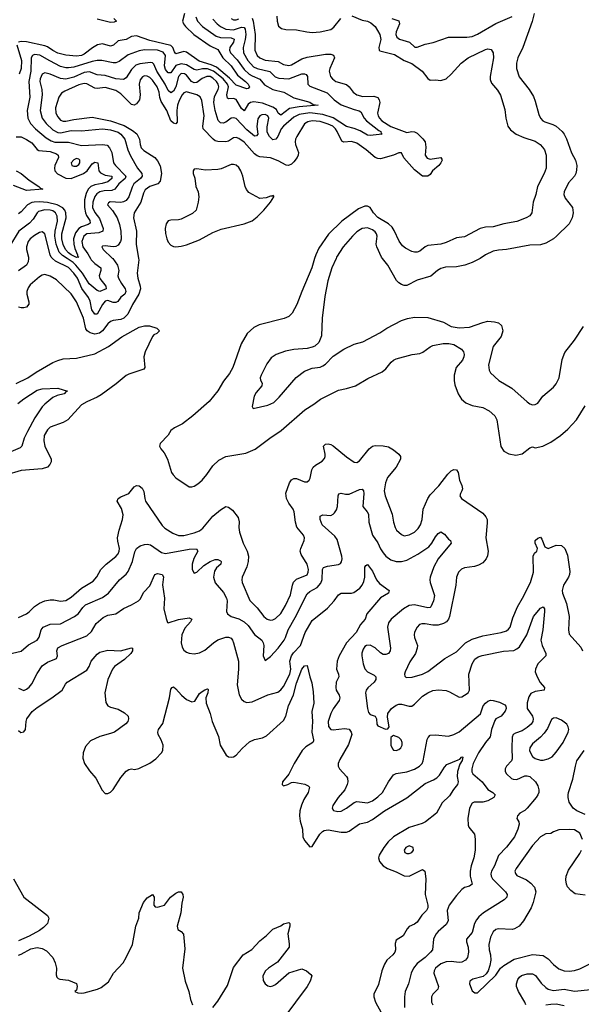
# Model space of a CAD drawing. Header units: inches. Extents: x 1649636 to 1815363, y 506543 to 641975.
# Tile 496 of 656: x 1764678 to 1768962, y 534314 to 541822. Entities that reach past the tile are written whole.
import ezdxf

# ---------------------------------------------------------------- set-up
doc = ezdxf.new("R2010")
doc.units = ezdxf.units.IN
doc.header["$MEASUREMENT"] = 0
doc.layers.add('B7563', color=7, linetype='Continuous')
doc.layers.add('B7564', color=7, linetype='Continuous')

msp = doc.modelspace()

# ---------------------------------------------------------------- linework, layer by layer
at = {"layer": 'B7563', "color": 5}
for points, elevation in [([(1765583.8, 540000), (1765585.4, 539990), (1765573, 539890), (1765579.4, 539850), (1765597.8, 539790), (1765599, 539770), (1765586.8, 539730), (1765539.5, 539650), (1765503.1, 539576.9), (1765473.4, 539546.6), (1765450, 539535.4), (1765390, 539527.8), (1765370, 539520.3), (1765350, 539501.5), (1765310.1, 539449.9), (1765287.8, 539432.2), (1765250, 539423.6), (1765215, 539435), (1765193.2, 539450), (1765183.3, 539463.3), (1765165.6, 539545.6), (1765111.6, 539670), (1765071.3, 539731.3), (1764958.4, 539838.4), (1764910, 539866.2), (1764870, 539878.9), (1764850, 539875), (1764830, 539861.4), (1764758.8, 539801.2), (1764741.7, 539778.3), (1764732.9, 539750), (1764732.7, 539730), (1764747.5, 539670), (1764747.8, 539652.2), (1764730.2, 539629.8), (1764710, 539623.5), (1764690, 539623.5), (1764669.8, 539629.8)], 580), ([(1764745.5, 540000), (1764743.6, 539976.4), (1764728.9, 539950), (1764670, 539906.3)], 560), ([(1765387.3, 540000), (1765424.4, 539950), (1765433.5, 539910), (1765426.9, 539870), (1765432.8, 539850), (1765453.6, 539810), (1765483.5, 539770), (1765488.3, 539750), (1765479.2, 539730), (1765450, 539705), (1765425.9, 539674.1), (1765410, 539665), (1765390, 539666.6), (1765350, 539680.9), (1765330, 539675.9), (1765310, 539649.9), (1765270, 539576.1), (1765250, 539575.3), (1765228.8, 539610), (1765214.8, 539674.8), (1765203.8, 539703.8), (1765152.5, 539772.5), (1765117.9, 539850), (1765090.3, 539890), (1765050, 539931.6), (1764950, 539979.9), (1764928.9, 540000)], 560), ([(1765218.2, 540000), (1765223.7, 539990), (1765250, 539962.3), (1765295.8, 539930), (1765296.8, 539910), (1765283.3, 539870), (1765289.3, 539849.3), (1765335.7, 539790), (1765337.3, 539770), (1765290, 539749), (1765270, 539756.4), (1765208.1, 539808.1), (1765157.9, 539890), (1765106.8, 539950), (1765084.5, 539970), (1765039.9, 540000)], 540), ([(1766927.7, 540000), (1766905.5, 539930), (1766829.1, 539750), (1766792.4, 539650), (1766756.3, 539583.7), (1766730, 539558.3), (1766696.4, 539543.6), (1766503.8, 539496.2), (1766464.8, 539475.2), (1766411.8, 539430), (1766366.5, 539350), (1766304.9, 539170), (1766277, 539123), (1766233.5, 539066.5), (1766189.3, 538990.7), (1766123.7, 538910), (1765998.4, 538801.6), (1765918.7, 538741.3), (1765858, 538710), (1765830.7, 538690), (1765810, 538653.2), (1765749.3, 538590.7), (1765743.8, 538570), (1765753.4, 538550), (1765778.8, 538518.8), (1765804.3, 538470), (1765835.9, 538370), (1765847.3, 538350), (1765870, 538327.5), (1765970, 538259.1), (1765990, 538258.6), (1766010, 538264.5), (1766037.9, 538282.1), (1766070, 538311.8), (1766105.9, 538354.1), (1766150, 538420.7), (1766197.4, 538462.6), (1766250, 538490.1), (1766403.2, 538516.8), (1766474, 538546), (1766585.1, 538630), (1766671.4, 538688.6), (1766852.1, 538847.9), (1766922, 538890), (1766971.8, 538928.2), (1767110, 538997), (1767171.3, 539008.7), (1767239, 539030), (1767333.5, 539086.5), (1767442.8, 539137.2), (1767470, 539159.6), (1767512.4, 539210), (1767530, 539225.5), (1767550, 539234.9), (1767670.6, 539269.4), (1767730, 539276.8), (1767753.8, 539286.2), (1767810, 539328.5), (1767830, 539338), (1767907.6, 539352.4), (1767952.1, 539352.1), (1767990, 539345), (1768048.9, 539310), (1768064, 539290), (1768069.1, 539270), (1768066.9, 539250), (1768054.4, 539225.6), (1768007.1, 539170), (1767992.3, 539110), (1767991.5, 539070), (1767998, 539038), (1768022.4, 538970), (1768047.7, 538927.7), (1768079.9, 538899.9), (1768130, 538879.3), (1768210, 538863.8), (1768259, 538839), (1768301.7, 538801.7), (1768318, 538770), (1768347.3, 538567.3), (1768371.6, 538531.6), (1768410, 538510.4), (1768461.5, 538501.5), (1768510, 538510.2), (1768570, 538556.5), (1768590, 538565.7), (1768610, 538556.5), (1768669.3, 538570), (1768730, 538599.6), (1768803, 538650), (1768860, 538700), (1768924.2, 538770), (1768990, 538877.3)], 620), ([(1767090.9, 540000), (1767059.2, 539930), (1767028.2, 539830), (1767005.5, 539710), (1766985.8, 539545.8), (1766979.5, 539410), (1766960.6, 539359.4), (1766930, 539331.6), (1766910, 539324.7), (1766870, 539315.8), (1766770, 539308.2), (1766704.5, 539295.5), (1766634, 539270), (1766596.7, 539243.3), (1766562.8, 539197.2), (1766519.7, 539110), (1766513.4, 539090), (1766514.2, 539074.2), (1766527.3, 539050), (1766525.5, 539030), (1766481.4, 538978.6), (1766466, 538950), (1766451.1, 538871.1), (1766458, 538858), (1766570, 538881.5), (1766616.3, 538903.7), (1766657.6, 538942.4), (1766786.7, 539093.3), (1766850, 539140.9), (1766910, 539164.6), (1766970, 539173.4), (1766990, 539182.3), (1767010, 539194.4), (1767070, 539256.4), (1767149.8, 539310.2), (1767230, 539348.5), (1767295.5, 539364.5), (1767424.7, 539435.3), (1767477.2, 539470), (1767591.1, 539528.9), (1767635.8, 539544.2), (1767690, 539553.7), (1767790, 539551.6), (1767910, 539516.1), (1767970, 539482), (1768030, 539471.2), (1768110, 539476.2), (1768210, 539514), (1768250, 539522.6), (1768299, 539519), (1768330.8, 539510), (1768353.4, 539490), (1768362.4, 539450), (1768350, 539406.6), (1768289.2, 539330), (1768253.8, 539190), (1768259, 539150), (1768270.3, 539130), (1768331.5, 539071.5), (1768431.8, 539011.8), (1768550, 538908.2), (1768570, 538893), (1768590, 538885.5), (1768610, 538887.7), (1768630, 538897.3), (1768669.5, 538950), (1768750, 539020.3), (1768770, 539044.9), (1768791.9, 539090), (1768816.4, 539230), (1768836.6, 539283.4), (1768910, 539378.4), (1768978.8, 539481.2)], 640), ([(1768189.2, 540000), (1768130.4, 539970), (1768074, 539950), (1768010, 539936.8), (1767926.2, 539933.8), (1767890, 539924.2), (1767863.7, 539910), (1767812.8, 539867.2), (1767710, 539834.8), (1767630, 539796), (1767610, 539795.6), (1767590, 539802.4), (1767570, 539814.5), (1767552.3, 539832.3), (1767485, 539950), (1767446.3, 540000)], 640), ([(1764651.7, 539048.3), (1764739.7, 539090), (1764804.7, 539135.3), (1764930, 539206.7), (1764970, 539224), (1765010, 539234.8), (1765110, 539240.1), (1765250, 539274), (1765354.5, 539330), (1765456.9, 539403.1), (1765590, 539477.5), (1765630, 539487.8), (1765667.1, 539487.1), (1765724.7, 539470), (1765744.7, 539450), (1765724.7, 539430), (1765701.7, 539418.3), (1765690, 539406), (1765634, 539290), (1765623.7, 539250), (1765632.4, 539170), (1765623.8, 539156.2), (1765510, 539119.4), (1765490, 539108.9), (1765415, 539045), (1765299.8, 538960.2), (1765270, 538942.3), (1765190, 538909.1), (1765150, 538885.2), (1765044, 538770), (1765010, 538749.8), (1764910, 538713.5), (1764890, 538695.6), (1764865.2, 538650), (1764861.4, 538610), (1764869.5, 538570), (1764917.6, 538470), (1764918.3, 538450), (1764908.7, 538430), (1764889.3, 538410.7), (1764850, 538397), (1764690, 538385), (1764570, 538347.4)], 580), ([(1764664.2, 538895.8), (1764710, 538931.1), (1764810, 538995.6), (1764850, 539007.2), (1764970, 539012.4), (1765042, 538990), (1765032.5, 538987.5), (1765017.3, 538970), (1764964.3, 538955.7), (1764930, 538939.7), (1764868.4, 538890), (1764850, 538869.6), (1764794.6, 538785.4), (1764738.4, 538681.6), (1764712.9, 538630), (1764694.4, 538570), (1764682.6, 538557.4), (1764610, 538526.2)], 560), ([(1764670, 537262.9), (1764730, 537291.4), (1764750, 537305.5), (1764791.6, 537348.4), (1764830, 537373), (1764870, 537389.3), (1764910, 537397.5), (1764937.7, 537397.7), (1764990, 537386.9), (1765030, 537392.9), (1765070, 537417.5), (1765150, 537487.1), (1765239, 537541), (1765267.2, 537572.8), (1765297.3, 537630), (1765338.2, 537670), (1765411.5, 537728.5), (1765428.9, 537750), (1765437.3, 537770), (1765438.1, 537790), (1765425.3, 537845.3), (1765424.5, 537870), (1765437.3, 537930), (1765462.6, 538010), (1765466, 538046), (1765455.3, 538095.3), (1765422.6, 538150), (1765428, 538170), (1765450, 538183.7), (1765510, 538207.8), (1765550, 538258.9), (1765570, 538270.2), (1765590, 538267.8), (1765611.1, 538250), (1765623.7, 538223.7), (1765631.4, 538170), (1765638.5, 538150), (1765764.8, 537964.8), (1765785.6, 537945.6), (1765846.5, 537906.5), (1765890, 537887.7), (1765930, 537888.1), (1766010, 537907.7), (1766050, 537924.1), (1766075.3, 537944.7), (1766150, 538035.2), (1766210, 538084.5), (1766250, 538109.1), (1766270, 538105.8), (1766301.1, 538081.1), (1766345.3, 538025.3), (1766353.2, 537993.2), (1766349.1, 537949.1), (1766353.4, 537913.4), (1766382.8, 537830), (1766414, 537770), (1766423.9, 537730), (1766420.1, 537690), (1766409.5, 537650.5), (1766374.2, 537570), (1766371.3, 537550), (1766375.5, 537530), (1766432.9, 537392.9), (1766490, 537336.1), (1766539, 537270), (1766566, 537250), (1766590, 537242.4), (1766610, 537245), (1766630, 537254.4), (1766670, 537294.9), (1766704.9, 537355.1), (1766743.2, 537436.8), (1766758.5, 537510), (1766767.7, 537532.3), (1766790, 537555.9), (1766870, 537589.3), (1766879.1, 537610), (1766879.9, 537630), (1766870.6, 537670), (1766824.1, 537744.1), (1766818, 537770), (1766822, 537790), (1766846.8, 537850), (1766849.8, 537870), (1766842.7, 537890), (1766792.4, 537952.4), (1766781.4, 537990), (1766772.7, 538070), (1766764.5, 538090), (1766730, 538135.1), (1766712.1, 538170), (1766708.3, 538211.7), (1766736.2, 538290), (1766750, 538312.4), (1766770, 538323.6), (1766790, 538324), (1766850, 538297.4), (1766870, 538297.6), (1766885.1, 538310), (1766893.6, 538326.4), (1766907.1, 538390), (1766916.5, 538410), (1766934.5, 538425.5), (1766984.8, 538455.2), (1767003.6, 538476.4), (1767009, 538490), (1767008.4, 538510), (1766995.1, 538570), (1767010, 538584), (1767030, 538587.2), (1767050, 538583.2), (1767070, 538571.1), (1767170, 538489.2), (1767230, 538448.4), (1767250, 538446.4), (1767270, 538458.7), (1767342.4, 538550), (1767370, 538569.2), (1767390, 538574.3), (1767450, 538573.1), (1767490, 538563.7), (1767530, 538542.4), (1767570.2, 538510), (1767583.2, 538490), (1767583.7, 538470), (1767550, 538409.8), (1767482.3, 538330), (1767467, 538290), (1767458.2, 538230), (1767464.7, 538190), (1767519, 538050), (1767528.2, 537990), (1767540.7, 537950), (1767552.8, 537930), (1767590, 537895.3), (1767610, 537887.1), (1767650, 537892.9), (1767690, 537913), (1767718.5, 537941.5), (1767735, 537970), (1767748.5, 538010), (1767754.5, 538090), (1767790.7, 538170), (1767810, 538198.6), (1767873.9, 538266.1), (1767943.1, 538356.9), (1767970, 538382.8), (1767990, 538392.9), (1768010, 538390.3), (1768023.1, 538370), (1768031.5, 538310), (1768051.5, 538270), (1768055.1, 538244.9), (1768051.6, 538228.4), (1768039.1, 538210), (1768036.3, 538190), (1768047.3, 538170), (1768210, 538058.3), (1768234.6, 538030), (1768242.8, 538010), (1768244.5, 537984.5), (1768234, 537870), (1768251.1, 537768.9), (1768246.4, 537733.6), (1768236.9, 537710), (1768210, 537680.4), (1768178.7, 537661.3), (1768148, 537652), (1768070, 537643.1), (1768047.5, 537632.5), (1768024.7, 537610), (1768008.8, 537571.2), (1768005, 537510), (1767955.7, 537270), (1767948.7, 537250), (1767933.8, 537230), (1767910, 537216.5), (1767870, 537205.7), (1767830, 537205), (1767770, 537216), (1767744.5, 537215.5), (1767728.2, 537210), (1767709.3, 537190.7), (1767689.3, 537150.7), (1767687.2, 537130), (1767689.3, 537110), (1767711.1, 537050), (1767711, 537029), (1767697.3, 536990), (1767655, 536925), (1767617.8, 536850), (1767614, 536830), (1767616.5, 536816.5), (1767626.5, 536806.5), (1767670.8, 536809.2), (1767750, 536831.7), (1767790, 536851.6), (1767921.6, 536950), (1768010, 537002.4), (1768078.9, 537070), (1768130, 537098.3), (1768210, 537124.4), (1768351.5, 537148.5), (1768390, 537161.5), (1768406.6, 537173.4), (1768418.2, 537190), (1768438.4, 537261.6), (1768474.8, 537345.2), (1768514.2, 537410), (1768573.7, 537530), (1768596.2, 537610), (1768595.1, 537730), (1768605.2, 537754.8), (1768622.7, 537770), (1768627, 537790), (1768609.6, 537830), (1768609.5, 537850), (1768630, 537867.3), (1768650, 537874.8), (1768660.5, 537860.5), (1768683.4, 537803.4), (1768710, 537790.7), (1768770, 537815.5), (1768810, 537813.4), (1768837.3, 537790), (1768857.5, 537737.5), (1768873.6, 537613.6), (1768871.5, 537591.5), (1768863.6, 537570), (1768826.5, 537510), (1768815.8, 537470), (1768817.1, 537450), (1768849.5, 537370), (1768868.7, 537270), (1768862.9, 537170), (1768870, 537137.3), (1768957.3, 537037.3), (1768970.2, 537010)], 580), ([(1764590, 536983.8), (1764690, 537007.2), (1764745.6, 537054.4), (1764810, 537090.2), (1764827, 537113), (1764841.6, 537170), (1764858, 537190), (1764910, 537211.9), (1764990, 537215), (1765097.2, 537270), (1765125.6, 537294.4), (1765159.3, 537340.7), (1765180, 537360), (1765310, 537414.8), (1765355, 537450), (1765439.7, 537550), (1765490, 537594.9), (1765505.6, 537614.4), (1765538.4, 537690), (1765557.1, 537762.9), (1765569.8, 537790), (1765596.5, 537810), (1765630, 537821), (1765650, 537822.4), (1765676.7, 537816.7), (1765759, 537759), (1765790, 537750.2), (1765970, 537785), (1766026, 537786), (1766035.8, 537770), (1766005.7, 537714.3), (1765994.3, 537670), (1765994.4, 537630), (1766010, 537600.7), (1766030, 537608.4), (1766081.3, 537658.7), (1766130, 537691.2), (1766170, 537704.9), (1766190, 537704.9), (1766210, 537694.4), (1766213.7, 537690), (1766213, 537670), (1766178.4, 537641.6), (1766162.6, 537617.4), (1766155.9, 537570), (1766168.8, 537528.8), (1766233.2, 537453.2), (1766256.5, 537410), (1766259.7, 537390), (1766256.5, 537310), (1766263.2, 537290), (1766290, 537270.2), (1766350, 537252.4), (1766390.1, 537230.1), (1766421.2, 537201.2), (1766470, 537133.4), (1766524.9, 537090), (1766536.2, 537070), (1766540.2, 537050), (1766534.9, 536970), (1766550, 536936), (1766590, 536964.9), (1766650, 537030.2), (1766695.6, 537090), (1766706.3, 537110), (1766725.4, 537170), (1766777.9, 537262.1), (1766870, 537444), (1766890, 537461.5), (1766947.1, 537492.9), (1766975.6, 537524.4), (1766986.3, 537553.7), (1766988.4, 537630), (1766996.5, 537643.5), (1767024.6, 537655.4), (1767110, 537666.3), (1767125.1, 537674.9), (1767133.4, 537686.6), (1767137.2, 537710), (1767134.4, 537730), (1767099, 537859), (1767082.6, 537882.6), (1766985.6, 537970), (1766968.7, 538010), (1766970, 538036), (1766990, 538046.4), (1767050, 538041.7), (1767070, 538050.3), (1767079.8, 538060.2), (1767094.9, 538085.1), (1767101.6, 538110), (1767106, 538190), (1767113, 538207), (1767130, 538211.7), (1767162.6, 538202.6), (1767190, 538204.2), (1767270, 538238.4), (1767290, 538242), (1767300.3, 538230), (1767302.2, 538210), (1767296, 538110), (1767328.9, 538070), (1767338, 538050), (1767340.7, 537990), (1767368.5, 537890), (1767410, 537831.7), (1767430, 537787.4), (1767450, 537756.5), (1767471.3, 537731.3), (1767510, 537702.8), (1767549.2, 537689.2), (1767590, 537689.3), (1767630, 537701.5), (1767714.6, 537745.4), (1767798.3, 537801.7), (1767822, 537830), (1767850, 537879.5), (1767870, 537904.4), (1767890, 537917.1), (1767918.7, 537898.7), (1767950, 537860.5), (1767964, 537850), (1767968.2, 537830), (1767869.3, 537710), (1767837.2, 537650), (1767810.2, 537570), (1767806.4, 537550), (1767809.2, 537530), (1767842.4, 537430), (1767835.4, 537390), (1767815.2, 537344.8), (1767810, 537339.7), (1767790, 537337.1), (1767690, 537359.8), (1767650, 537355.3), (1767605.3, 537330), (1767510.2, 537250), (1767490, 537222.4), (1767482.5, 537190), (1767506.5, 537030), (1767504.6, 537010), (1767490, 536989.7), (1767470, 536980.4), (1767450, 536981.7), (1767430, 536993.7), (1767390, 537031.9), (1767350, 537052.9), (1767323, 537050), (1767310, 537041.3), (1767297.3, 537022.7), (1767288.6, 536991.4), (1767288.4, 536970), (1767298, 536910), (1767311.5, 536871.5), (1767330, 536849.1), (1767382.4, 536822.4), (1767394.9, 536810), (1767393.6, 536790), (1767380.8, 536770), (1767334.1, 536725.9), (1767322, 536710), (1767316.2, 536690), (1767331.3, 536570), (1767339.1, 536539.1), (1767350, 536524.6), (1767390.4, 536510), (1767398.9, 536490), (1767402, 536450), (1767410, 536438), (1767468.9, 536411.1), (1767485.2, 536414.8), (1767495.1, 536430), (1767484.2, 536504.2), (1767487.2, 536530), (1767514.5, 536570), (1767550, 536594.5), (1767570, 536601.6), (1767590, 536603.2), (1767650, 536587.3), (1767670, 536588.2), (1767690, 536602.3), (1767750, 536663.7), (1767790, 536689.4), (1767830, 536707.8), (1767872.9, 536712.9), (1767930, 536705.8), (1767956, 536696), (1768030, 536654.9), (1768050, 536658.4), (1768072, 536670), (1768097.6, 536690), (1768109.6, 536710), (1768104.4, 536830), (1768128.9, 536910), (1768150, 536945.3), (1768175.5, 536964.5), (1768205.9, 536974.1), (1768367.1, 537007.1), (1768447.8, 537012.2), (1768470, 537023.6), (1768490, 537040.3), (1768546.2, 537130), (1768597.2, 537270), (1768650, 537334), (1768670, 537344.9), (1768680.4, 537330), (1768680.3, 537310), (1768667.6, 537170), (1768653.6, 537090), (1768663.2, 537050), (1768691.8, 536990), (1768692, 536970), (1768629.5, 536910.5), (1768611.9, 536870), (1768611, 536850), (1768624.3, 536810), (1768647.5, 536767.5), (1768681.6, 536730), (1768678.8, 536710), (1768610, 536699.3), (1768576.8, 536683.2), (1768561.3, 536658.7), (1768550, 536613.2), (1768547.6, 536570), (1768588.4, 536510), (1768595.2, 536490), (1768592.9, 536470), (1768580.2, 536450), (1768550, 536423.5), (1768510, 536399.8), (1768458.9, 536381.1), (1768441.6, 536370), (1768435.6, 536350), (1768431.7, 536270), (1768435.4, 536184.6), (1768430, 536169.6), (1768391.8, 536130), (1768380.3, 536110), (1768380.3, 536090), (1768390.3, 536070), (1768430, 536034.3), (1768442.8, 536030), (1768470, 536029.1), (1768530, 536055.2), (1768550, 536055.8), (1768570.1, 536050.1), (1768612.6, 536010), (1768630, 535979.1), (1768637.2, 535950), (1768636.9, 535930), (1768630.2, 535910), (1768616.9, 535890), (1768550, 535809.7), (1768530, 535792), (1768493.4, 535770), (1768474, 535750), (1768470.8, 535730), (1768486, 535706), (1768488.3, 535688.3), (1768478.5, 535650), (1768452.6, 535590), (1768390, 535510.9), (1768330.8, 535449.2), (1768298.4, 535370), (1768276, 535330), (1768271.1, 535308.9), (1768274.4, 535290), (1768285.3, 535270), (1768384, 535170), (1768396.9, 535150), (1768394.9, 535130), (1768372.2, 535110), (1768214.7, 535010), (1768180.1, 534979.9), (1768162.5, 534957.5), (1768148.2, 534930), (1768130, 534862.4), (1768087, 534810), (1768085.3, 534790), (1768097.8, 534750), (1768101, 534710), (1768093.7, 534670), (1768079, 534650), (1768050, 534635.2), (1768030, 534631.3), (1767970, 534640.5), (1767930, 534638.2), (1767890, 534622.1), (1767850, 534589.7), (1767839, 534570), (1767838, 534550), (1767871.9, 534448.1), (1767867.8, 534430), (1767830.3, 534390), (1767819, 534370), (1767818.7, 534330), (1767830, 534308.4)], 560), ([(1764670, 536724), (1764710, 536707.6), (1764730, 536716.5), (1764750, 536731.7), (1764770, 536758), (1764810, 536837), (1764850, 536895.6), (1764890, 536923.9), (1764959.6, 536950), (1764966.6, 536970), (1764961.1, 537010), (1764969, 537031), (1765002, 537050), (1765190, 537124.2), (1765224.5, 537155.5), (1765261.4, 537218.6), (1765315.6, 537264.4), (1765350, 537279.8), (1765410, 537292.4), (1765470, 537332.4), (1765530, 537359.6), (1765582.9, 537390), (1765596, 537404), (1765624, 537456), (1765670, 537504.4), (1765708.9, 537591.1), (1765730, 537599), (1765764.9, 537590), (1765774.2, 537574.2), (1765766.6, 537513.4), (1765782.1, 537410), (1765778.3, 537330), (1765794.8, 537254.8), (1765805.8, 537225.8), (1765810, 537222.4), (1765890, 537247.1), (1765970, 537260.4), (1765990.4, 537250.4), (1765980.4, 537230), (1765938.3, 537181.7), (1765915.5, 537130), (1765910.2, 537070), (1765917.5, 537037.5), (1765930, 537014), (1765950, 536997.8), (1765970, 536990.2), (1766010, 536987.2), (1766050, 536994.7), (1766090, 537012.9), (1766155.4, 537070), (1766190, 537093.7), (1766250, 537112.2), (1766270, 537113.4), (1766290, 537104.9), (1766301.7, 537090), (1766309.3, 537069.3), (1766345.8, 536930), (1766347.2, 536870), (1766337.5, 536750), (1766353, 536673), (1766370, 536641.6), (1766390, 536623.1), (1766410, 536614.9), (1766450, 536619.5), (1766570, 536672.4), (1766647, 536693), (1766670, 536711.5), (1766690, 536736.5), (1766738.5, 536830), (1766745.6, 536870), (1766739.6, 536930), (1766751.5, 536970), (1766766.9, 536993.1), (1766819.3, 537050), (1766855.2, 537150), (1766910, 537239.6), (1767025.9, 537334.1), (1767076.4, 537390), (1767110, 537437), (1767130, 537448.8), (1767210, 537448.8), (1767226.5, 537453.5), (1767272.8, 537487.2), (1767291, 537510), (1767302.9, 537537.1), (1767309.8, 537570.2), (1767311.8, 537648.2), (1767319.3, 537660.7), (1767330, 537667.3), (1767370, 537615.8), (1767400.6, 537550), (1767421.8, 537521.8), (1767495.5, 537470), (1767490.4, 537450), (1767430, 537412.4), (1767325.8, 537290), (1767312.8, 537250), (1767278.3, 537210), (1767245.4, 537150), (1767170.8, 537070), (1767114, 536970), (1767098.6, 536930), (1767093.8, 536870), (1767110.2, 536830), (1767112.8, 536810), (1767093.1, 536770), (1767089.1, 536730), (1767091.8, 536710), (1767114.6, 536670), (1767119.6, 536650), (1767115.5, 536630), (1767070, 536566.4), (1767050.1, 536530), (1767031.8, 536470), (1767033, 536433), (1767050, 536410.3), (1767070, 536405.6), (1767156.5, 536416.5), (1767190, 536411.5), (1767207.4, 536390), (1767210.2, 536370), (1767185.2, 536294.8), (1767119.6, 536180.4), (1767107.3, 536150), (1767108.1, 536130), (1767117.8, 536110), (1767171.6, 536050), (1767177.7, 536037.7), (1767181.3, 536010), (1767176.9, 535990), (1767156.9, 535950), (1767106, 535890), (1767065.3, 535830), (1767062.4, 535810), (1767072.1, 535792.1), (1767103.7, 535783.7), (1767130, 535786), (1767170, 535808.3), (1767228.1, 535851.9), (1767250, 535858.9), (1767330, 535849.3), (1767370, 535864.1), (1767410, 535894.7), (1767444.4, 535930), (1767490.7, 536010), (1767530, 536063.2), (1767550, 536074.7), (1767630, 536087.5), (1767690, 536105.8), (1767728.3, 536130), (1767747.4, 536150), (1767756.8, 536170), (1767787.3, 536332.7), (1767792.9, 536347.1), (1767810, 536364.9), (1767850, 536368.9), (1767950, 536359.1), (1767990, 536370.2), (1768030, 536390.2), (1768192.3, 536527.7), (1768213.9, 536590), (1768230, 536610.7), (1768250, 536625.9), (1768270, 536633.8), (1768290, 536630.4), (1768336.7, 536616.7), (1768378, 536598), (1768386.6, 536586.6), (1768389.2, 536570), (1768380.8, 536550), (1768350, 536511.6), (1768310.4, 536489.6), (1768301.4, 536478.6), (1768276.8, 536410), (1768267.1, 536352.9), (1768231.6, 536310), (1768178.8, 536230), (1768137.3, 536150), (1768126.6, 536110), (1768126.9, 536086.9), (1768133.2, 536070), (1768205.4, 536010), (1768250, 535952.4), (1768288.2, 535930), (1768304.9, 535910), (1768295.8, 535890), (1768250, 535864.9), (1768210, 535856), (1768144.1, 535855.9), (1768130, 535848), (1768109.2, 535810), (1768096.9, 535730), (1768098.9, 535678.9), (1768104.2, 535664.2), (1768146, 535610), (1768152.8, 535572.8), (1768151.2, 535488.8), (1768141.1, 535430), (1768121.4, 535370), (1768113.6, 535330), (1768114.6, 535290), (1768128.4, 535230), (1768110, 535213.3), (1768070, 535204.7), (1768050, 535187.9), (1768010, 535143.7), (1767955.1, 535070), (1767939.8, 535030), (1767947.2, 534950), (1767930, 534922.7), (1767868.8, 534870), (1767850.9, 534849.1), (1767835.5, 534810), (1767825.5, 534730), (1767812.6, 534710), (1767770.2, 534670), (1767710, 534623.7), (1767680.6, 534590), (1767662.8, 534550), (1767643.2, 534470), (1767618.6, 534410), (1767612.5, 534370), (1767614.1, 534290)], 540), ([(1764670, 536402.8), (1764687.1, 536387.1), (1764710, 536390.5), (1764723, 536410), (1764726.6, 536470), (1764731.9, 536490), (1764773.6, 536546.4), (1764810, 536577.1), (1764922.4, 536650), (1765001.3, 536710), (1765026.2, 536753.8), (1765040.5, 536770), (1765190, 536861.3), (1765208.9, 536890), (1765222.4, 536930), (1765270, 536983.6), (1765290, 536998.3), (1765350, 537013.1), (1765448, 537010), (1765531.6, 537031.6), (1765538, 537030), (1765539.6, 537010), (1765526.5, 536990), (1765477.3, 536942.7), (1765400.8, 536890), (1765385.2, 536870), (1765350.2, 536790), (1765327.9, 536690), (1765335.1, 536615.1), (1765350, 536590.7), (1765370, 536578.4), (1765430, 536563), (1765476.9, 536536.9), (1765504.4, 536510), (1765507.2, 536490), (1765502, 536470), (1765487.3, 536452.7), (1765400.5, 536390), (1765370, 536377.6), (1765290, 536356.5), (1765217.2, 536322.8), (1765179.2, 536280.8), (1765161.3, 536230), (1765160.6, 536190), (1765172.9, 536150), (1765210, 536093.1), (1765259, 536039), (1765306.4, 535946.4), (1765330, 535922), (1765350, 535922.4), (1765370, 535932.2), (1765390, 535952), (1765450, 536043.6), (1765490, 536091.2), (1765510, 536103.9), (1765530, 536108), (1765554.7, 536105.3), (1765587.5, 536112.5), (1765670, 536152.7), (1765715.2, 536184.8), (1765758.7, 536230), (1765769.7, 536250.3), (1765771.1, 536290), (1765756.9, 536330), (1765734.3, 536370), (1765731.3, 536390), (1765737.6, 536410), (1765770, 536456), (1765820.4, 536650), (1765830, 536718), (1765842, 536730), (1765850, 536733.4), (1765870, 536718.4), (1765912.7, 536670), (1765950, 536638.4), (1765990, 536619.3), (1766014.2, 536625.8), (1766050, 536683), (1766070, 536699.3), (1766090, 536712.7), (1766110, 536718.8), (1766114.6, 536714.6), (1766112, 536690), (1766096.5, 536650), (1766099.5, 536610), (1766130.3, 536530), (1766146.7, 536470), (1766194.7, 536354.7), (1766207.2, 536290), (1766253.7, 536213.7), (1766270, 536200.5), (1766290, 536197), (1766310, 536200.9), (1766330, 536213.1), (1766374.5, 536265.5), (1766430, 536314.3), (1766470, 536331.7), (1766530, 536345.3), (1766559.7, 536360.3), (1766690, 536477.5), (1766709, 536511), (1766728.7, 536590), (1766765.6, 536674.4), (1766790, 536761.3), (1766829.2, 536870), (1766850, 536894.9), (1766870, 536898), (1766890.3, 536810), (1766906, 536766), (1766915.3, 536695.3), (1766920.3, 536610), (1766907.3, 536547.3), (1766910.9, 536470), (1766907, 536390), (1766920.2, 536330), (1766918.5, 536321.5), (1766913.7, 536310), (1766861.8, 536278.2), (1766833.2, 536250), (1766772.5, 536150), (1766731.8, 536068.2), (1766683.1, 536010), (1766679.1, 535990), (1766690, 535980.5), (1766724, 535990), (1766750, 536004.4), (1766770, 536006.4), (1766851.9, 535991.9), (1766879.5, 535979.5), (1766887.3, 535970), (1766878.7, 535930), (1766844.3, 535875.7), (1766826.9, 535833.1), (1766815, 535790), (1766811.9, 535750), (1766817.6, 535710), (1766834.6, 535650), (1766837.4, 535590), (1766850, 535562), (1766890, 535513.4), (1766910, 535517.1), (1766966.5, 535610), (1766988.3, 535631.7), (1767001.4, 535638.6), (1767030, 535645), (1767130, 535625.6), (1767170, 535627.5), (1767190, 535635), (1767270, 535689.4), (1767330, 535703.2), (1767370, 535722.3), (1767460.3, 535790), (1767630, 535887.3), (1767770, 535998.4), (1767835.2, 536024.8), (1767859.7, 536040.3), (1767879.5, 536060.5), (1767917.7, 536122.3), (1767937.3, 536142.7), (1768023.3, 536176.7), (1768036.1, 536183.9), (1768050, 536202), (1768057, 536197), (1768051.8, 536171.8), (1768034.7, 536145.3), (1768016.4, 536090), (1768014.1, 536050), (1768023.5, 536010), (1768018.2, 535990), (1767987.1, 535952.9), (1767955.6, 535904.4), (1767900.2, 535850), (1767857.5, 535770), (1767774, 535706), (1767747.1, 535692.9), (1767650, 535662.2), (1767528.2, 535591.8), (1767488.2, 535551.8), (1767456, 535510), (1767420.9, 535450), (1767415.6, 535430), (1767421.5, 535401.5), (1767450.2, 535370), (1767484.2, 535350), (1767550, 535324.3), (1767610, 535294.4), (1767650, 535290.2), (1767750, 535341.3), (1767767.7, 535330), (1767774.9, 535270), (1767770.4, 535150), (1767790.3, 535070), (1767790.3, 535050), (1767780.3, 535030), (1767745.5, 534994.5), (1767710, 534939.8), (1767690, 534924.8), (1767650, 534908), (1767634.6, 534890), (1767603.4, 534836.6), (1767550, 534802), (1767542.1, 534777.9), (1767545.5, 534730), (1767540.3, 534710), (1767525.3, 534690), (1767479.6, 534650), (1767461.1, 534618.9), (1767440.2, 534570), (1767415.8, 534464.2), (1767378.7, 534390), (1767379.5, 534370), (1767391.7, 534330), (1767434.9, 534250)], 520), ([(1768990, 535761.2), (1768927.8, 535790), (1768898.7, 535810), (1768870, 535854), (1768860.5, 535890), (1768861.3, 535910), (1768864, 535930), (1768898, 536030), (1768916.8, 536130), (1768928.7, 536170), (1768984.7, 536250)], 560), ([(1768971.5, 535570), (1768950, 535618.9), (1768910, 535643.1), (1768870, 535647.8), (1768790, 535644.7), (1768750.7, 535630), (1768730, 535617), (1768690, 535614), (1768650, 535589.6), (1768590, 535524.7), (1768463.7, 535350), (1768454.9, 535330), (1768459.6, 535310), (1768470, 535297), (1768542.7, 535262.7), (1768577.2, 535237.2), (1768605.6, 535205.6), (1768614.7, 535170), (1768595.6, 535090), (1768578.6, 535050), (1768519.7, 534950), (1768487.2, 534910), (1768451.4, 534888.6), (1768435.4, 534884.6), (1768330, 534889.8), (1768310, 534883.5), (1768290, 534867.3), (1768270, 534826), (1768256.9, 534770), (1768260.2, 534730), (1768270.3, 534690), (1768271.7, 534650), (1768264.6, 534610), (1768250.3, 534569.7), (1768235.3, 534544.7), (1768213.7, 534526.3), (1768135.2, 534504.8), (1768110.7, 534489.3), (1768107.7, 534470), (1768130, 534416), (1768150, 534400.7), (1768170, 534402), (1768310, 534535.5), (1768346, 534590), (1768370, 534610.3), (1768450, 534658.9), (1768590, 534692.4), (1768670, 534684.6), (1768710, 534660.2), (1768750, 534617.3), (1768790, 534584.7), (1768830, 534569.2), (1768870, 534567.2), (1768910, 534570.3), (1768950, 534583.9), (1769110, 534666)], 580), ([(1768990, 535145.3), (1768915.9, 535155.9), (1768880.7, 535180.7), (1768856.9, 535210), (1768848.3, 535230), (1768843, 535263), (1768845.6, 535290), (1768863.9, 535336.1), (1768950, 535462.6), (1768963.8, 535490)], 580), ([(1764630.2, 535270), (1764710.3, 535130), (1764890, 534990.6), (1764899.3, 534970), (1764890.4, 534930), (1764860.5, 534899.5), (1764830, 534877), (1764750, 534832.7), (1764670, 534798.4)], 480), ([(1764670, 534688.9), (1764690, 534694.9), (1764763.1, 534736.9), (1764810, 534746.3), (1764850, 534738.9), (1764881.8, 534721.8), (1764930.2, 534670), (1764949.2, 534630), (1764957.8, 534590), (1764957.1, 534537.1), (1764961.7, 534521.7), (1764970.4, 534510.4), (1764985.1, 534505.1), (1765050, 534498), (1765110, 534472.2), (1765117, 534450), (1765110, 534422), (1765098, 534410), (1765122, 534402), (1765150, 534398.3), (1765170, 534400.9), (1765271.1, 534428.9), (1765298.8, 534441.2), (1765354.3, 534485.7), (1765393.5, 534550), (1765466.3, 534630), (1765490.8, 534670), (1765538.2, 534770), (1765563.7, 534910), (1765585.8, 534970), (1765590, 535010.5), (1765621.5, 535090), (1765650, 535126), (1765690, 535150.7), (1765702.8, 535130), (1765700.7, 535070), (1765710, 535056), (1765730, 535054), (1765781.2, 535070), (1765828.2, 535131.8), (1765870, 535162), (1765890, 535170.7), (1765910, 535171), (1765922.8, 535150), (1765924.9, 535130), (1765913.9, 535086.1), (1765906, 535010), (1765880.3, 534910), (1765885.3, 534885.3), (1765910.8, 534870), (1765928.5, 534848.5), (1765937.2, 534737.2), (1765920.7, 534590), (1765940.3, 534490), (1765969.1, 534410), (1765981.8, 534350), (1765995.9, 534310)], 480), ([(1766150, 534290.3), (1766190, 534337.6), (1766262.6, 534457.4), (1766310, 534593.2), (1766381.4, 534690), (1766448.3, 534731.7), (1766510, 534797.8), (1766561.4, 534838.6), (1766610, 534886.7), (1766670, 534911.7), (1766690, 534927.9), (1766730, 534936.4), (1766739.1, 534930), (1766739, 534910), (1766723.8, 534850), (1766734.6, 534774.6), (1766732.2, 534750), (1766645.3, 534634.7), (1766575.3, 534590), (1766552, 534570), (1766532.2, 534530), (1766536.2, 534496.2), (1766550, 534470.7), (1766570, 534454), (1766590, 534450.6), (1766610, 534453.4), (1766630, 534464), (1766730, 534554), (1766830, 534584), (1766864.7, 534570), (1766899.8, 534539.8), (1766906, 534530), (1766893, 534490), (1766870.4, 534450), (1766693, 534210)], 480), ([(1768537.9, 534310), (1768530.4, 534330), (1768481.8, 534410), (1768468.6, 534450), (1768467.1, 534470), (1768477.1, 534502.9), (1768490, 534521.5), (1768506.4, 534533.6), (1768550, 534545.3), (1768590, 534545.4), (1768612.5, 534532.5), (1768655.9, 534475.9), (1768690, 534441), (1768710, 534429.5), (1768750, 534418.9), (1768830, 534428.3), (1768910, 534414.1), (1769034.7, 534425.3)], 560), ([(1768691.7, 534308.3), (1768730, 534315.8), (1768770, 534316.8), (1768830, 534305.5)], 540)]:
    msp.add_lwpolyline(points, dxfattribs=dict(at, elevation=elevation))
for points, elevation in [([(1768770, 536497.2), (1768750, 536496.8), (1768735.6, 536484.4), (1768703.2, 536416.8), (1768679, 536381), (1768650, 536349.8), (1768590, 536298.8), (1768569.4, 536270), (1768567.9, 536250), (1768573.5, 536230), (1768590, 536204.2), (1768610, 536188.4), (1768650, 536176.3), (1768670, 536175.9), (1768710, 536185.3), (1768739.1, 536200.9), (1768770, 536236.5), (1768822.8, 536310), (1768862.2, 536390), (1768865.6, 536410), (1768862.7, 536430), (1768851.2, 536450), (1768810, 536479.8)], 580), ([(1767530, 536362.7), (1767520.5, 536359.5), (1767510, 536348), (1767509, 536289), (1767521.1, 536261.1), (1767530, 536252.7), (1767550, 536249), (1767570, 536257), (1767585.6, 536270), (1767595.8, 536290), (1767596.3, 536310), (1767587, 536330), (1767570, 536347)], 560), ([(1767650, 535522), (1767623, 535510), (1767610.7, 535490), (1767616, 535470), (1767630, 535464.4), (1767650, 535464.4), (1767670, 535471), (1767680.9, 535490), (1767679.3, 535510)], 540)]:
    msp.add_lwpolyline(points, close=True, dxfattribs=dict(at, elevation=elevation))
at = {"layer": 'B7564', "color": 5}
for points, elevation in [([(1765935.1, 541870), (1765920.4, 541810), (1765927.6, 541790), (1765943.6, 541770), (1766005.5, 541710), (1766130, 541622.6), (1766190, 541594), (1766226.5, 541530), (1766290, 541470.6), (1766338.6, 541398.6), (1766401.5, 541350), (1766420.2, 541330), (1766430.1, 541309.9), (1766421.7, 541298.3), (1766410, 541295.3), (1766330, 541323.4), (1766277.1, 541377.1), (1766179, 541459), (1766139, 541479), (1766045.7, 541505.7), (1765950, 541574.3), (1765930, 541578.9), (1765870, 541562), (1765857.8, 541577.8), (1765847.1, 541610), (1765830, 541624), (1765670, 541662.4), (1765570, 541697.7), (1765530, 541692.6), (1765490, 541670.4), (1765430, 541661.8), (1765392.9, 541627.1), (1765377.7, 541622.3), (1765370, 541621), (1765310, 541638.5), (1765270.4, 541630), (1765232.9, 541607.1), (1765170, 541558.5), (1765150, 541549.5), (1765110, 541543.7), (1765030, 541550.9), (1764970, 541565.8), (1764930, 541586.1), (1764890, 541615.8), (1764870, 541623.4), (1764730, 541653.4), (1764690, 541655.2), (1764669.1, 541650)], 520), ([(1766022.7, 541842.7), (1766034.2, 541810), (1766071.1, 541771.1), (1766175.3, 541695.3), (1766210, 541685.2), (1766290, 541683.6), (1766313, 541673), (1766307.9, 541650), (1766280.4, 541610), (1766279.4, 541590), (1766287, 541570), (1766336.5, 541516.5), (1766390, 541443.4), (1766427.7, 541407.7), (1766450, 541393.3), (1766509.7, 541369.7), (1766545.5, 541325.5), (1766610, 541288.4), (1766692.4, 541270), (1766770, 541225.4), (1766892, 541192), (1766915.4, 541175.4), (1766954, 541170), (1766810, 541158.4), (1766735.2, 541144.8), (1766670, 541093.1), (1766650, 541109.8), (1766635.9, 541135.9), (1766610, 541155.8), (1766530, 541186.5), (1766464, 541196), (1766437.5, 541190), (1766421.7, 541178.3), (1766390, 541125.8), (1766370, 541144.8), (1766330, 541212.6), (1766310, 541220.2), (1766270, 541218), (1766263.6, 541223.6), (1766258.4, 541250), (1766269.7, 541310), (1766263, 541330), (1766230, 541370.2), (1766155.7, 541430), (1766110, 541447.1), (1766073.2, 541446.8), (1766030, 541437.8), (1766010, 541441.4), (1765950, 541476.7), (1765910, 541484.5), (1765870, 541473), (1765830, 541416.3), (1765810, 541415.6), (1765790, 541443.4), (1765782.6, 541470), (1765789, 541550), (1765773.2, 541573.2), (1765730, 541589.2), (1765629, 541591), (1765590, 541584.7), (1765506.2, 541553.8), (1765437.1, 541502.9), (1765410, 541492), (1765390, 541491.8), (1765305.2, 541510), (1765270, 541511.7), (1765230, 541503.4), (1765090, 541459.7), (1765050, 541453.8), (1765030, 541454), (1764990, 541465.3), (1764907.4, 541507.4), (1764832.3, 541552.3), (1764790, 541556.6), (1764774.3, 541550), (1764764.5, 541530), (1764761.6, 541430), (1764748.8, 541350), (1764754.8, 541230), (1764735, 541130), (1764739.8, 541070), (1764759.5, 541030), (1764798.5, 540990), (1764880.5, 540920.5), (1764917.4, 540897.4), (1764946.8, 540886.8), (1765049.1, 540889.1), (1765150, 540861.7), (1765310, 540870.2), (1765344.1, 540864.1), (1765363.6, 540843.6), (1765380.5, 540810), (1765393.7, 540730), (1765408.2, 540710), (1765488.5, 540630), (1765481.7, 540610), (1765434.8, 540570), (1765404.7, 540530), (1765379.9, 540520.1), (1765323.2, 540516.8), (1765290.1, 540509.9), (1765266, 540494), (1765250, 540473.4), (1765235, 540430), (1765234.1, 540390), (1765250, 540352.4), (1765287, 540307), (1765314.1, 540230), (1765310.9, 540210), (1765282.7, 540197.3), (1765190, 540188.9), (1765165.9, 540170), (1765151, 540130), (1765159.2, 540090), (1765197.6, 540037.6), (1765218.2, 540000)], 540), ([(1766150, 541825.2), (1766183.2, 541790), (1766209.2, 541769.2), (1766249.8, 541749.8), (1766310, 541744.7), (1766370, 541765.1), (1766390, 541763.5), (1766397.5, 541750), (1766401.6, 541710), (1766397.3, 541670), (1766382.5, 541610), (1766386.1, 541570), (1766419.1, 541510), (1766462.6, 541462.6), (1766490, 541449.3), (1766585.7, 541425.7), (1766625.5, 541385.5), (1766655.2, 541375.2), (1766730, 541371.5), (1766830, 541410.1), (1766850.1, 541410.1), (1766864.1, 541404.1), (1766873, 541390), (1766876.5, 541330), (1766890, 541315.6), (1767023.8, 541263.8), (1767077.6, 541210), (1767130, 541172.9), (1767230, 541135.9), (1767267.6, 541127.6), (1767280, 541120), (1767305.7, 541070), (1767323.1, 541050), (1767416.9, 540976.9), (1767431.5, 540970), (1767435.1, 540955.1), (1767442.8, 540950), (1767350, 540938), (1767330, 540940.7), (1767274.3, 540974.3), (1767230, 540991.9), (1767170, 541007.7), (1767070, 541072.8), (1766990, 541097.8), (1766890, 541111.5), (1766810, 541098), (1766770, 541077.8), (1766689.8, 541010.2), (1766671.8, 540990), (1766647.6, 540932.4), (1766631.8, 540910), (1766610, 540907), (1766582.2, 540930), (1766565.4, 540965.4), (1766565.9, 541005.9), (1766577.3, 541070), (1766570.5, 541090), (1766550, 541098.4), (1766524.4, 541095.6), (1766510, 541088.1), (1766494.8, 541065.2), (1766486.7, 541006.7), (1766493.2, 540950), (1766484.9, 540935.1), (1766470, 540934.2), (1766410, 540982.8), (1766330, 541067.7), (1766310, 541074.5), (1766290, 541069.9), (1766250, 541040.7), (1766230, 541032.4), (1766210, 541036.5), (1766192.3, 541052.3), (1766168, 541130), (1766159.9, 541190), (1766164.7, 541235.3), (1766192.5, 541290), (1766197.7, 541310), (1766192.6, 541330), (1766178.5, 541350), (1766150, 541376.3), (1766130, 541387.8), (1766105.7, 541390), (1766070, 541373.5), (1766030, 541341.9), (1766010, 541339.4), (1765988, 541350), (1765950, 541398.7), (1765935.2, 541410), (1765910, 541412.8), (1765889.1, 541390), (1765868.2, 541310), (1765850, 541277.3), (1765830, 541263.1), (1765810, 541280.9), (1765787, 541330), (1765723.9, 541430), (1765701.6, 541481.6), (1765690, 541492.6), (1765675.3, 541495.3), (1765593.5, 541486.5), (1765564.7, 541475.3), (1765530, 541442.9), (1765490, 541378.7), (1765470, 541367.1), (1765410, 541370.9), (1765330, 541397.4), (1765270, 541401.1), (1765210, 541424.1), (1765170, 541419.2), (1765090, 541383.5), (1765030, 541368.3), (1764990, 541374.5), (1764910, 541407.4), (1764870, 541416.5), (1764850, 541406.6), (1764834.1, 541370), (1764832.3, 541350), (1764846, 541290), (1764849.1, 541250), (1764834.4, 541130), (1764850.1, 541070), (1764879.5, 541030), (1764930, 540982.9), (1764970, 540960.7), (1764990, 540959.9), (1765070, 540977), (1765150, 540975.3), (1765310, 540989.6), (1765370, 540983), (1765430, 540963.1), (1765450, 540949.5), (1765479.5, 540910), (1765503.3, 540830), (1765522.9, 540782.9), (1765577.3, 540690), (1765608.3, 540650), (1765610.9, 540629.1), (1765598.7, 540610), (1765548.4, 540570), (1765534.7, 540545.3), (1765509.3, 540470.7), (1765490, 540444.3), (1765470, 540432.3), (1765450, 540428.7), (1765367.7, 540432.3), (1765354.4, 540425.6), (1765346.7, 540410), (1765386.1, 540366.1), (1765422.2, 540310), (1765439.2, 540259.2), (1765448.2, 540210), (1765451.3, 540148.7), (1765447.7, 540130), (1765430, 540103.1), (1765410, 540093), (1765390, 540090.6), (1765330, 540098.2), (1765310, 540095.1), (1765304.9, 540090), (1765313.7, 540070), (1765384.2, 540004.2), (1765387.3, 540000)], 560), ([(1766450, 541834), (1766457.7, 541810), (1766473.5, 541710), (1766472.1, 541590), (1766489.5, 541550), (1766508.7, 541530), (1766550, 541513.1), (1766650, 541502.7), (1766690, 541480.4), (1766730, 541473.9), (1766750, 541477.6), (1766830, 541524), (1766870, 541537.4), (1767010, 541559.4), (1767050, 541558.4), (1767072.3, 541552.3), (1767079.3, 541530), (1767042.8, 541450), (1767038.3, 541430), (1767049.3, 541390), (1767063.5, 541370), (1767090, 541349.5), (1767170, 541327.3), (1767190.1, 541310.1), (1767221.5, 541270), (1767250.4, 541250), (1767296.5, 541236.5), (1767378.9, 541238.9), (1767408.7, 541228.7), (1767420.7, 541210), (1767424, 541190), (1767408.3, 541110), (1767411.9, 541090), (1767422.1, 541070), (1767439.8, 541050), (1767508.3, 541008.3), (1767630, 540960.5), (1767670, 540970.5), (1767690, 540967.4), (1767710, 540955.8), (1767753.9, 540913.9), (1767769.7, 540890), (1767776.6, 540850), (1767771.3, 540790), (1767785.5, 540765.5), (1767810, 540758.5), (1767890.2, 540770.2), (1767898.9, 540758.9), (1767899.7, 540750), (1767891.2, 540730), (1767874.6, 540710), (1767826.7, 540670), (1767810, 540642), (1767790, 540628.7), (1767750, 540628.3), (1767690, 540677.5), (1767608.1, 540768.1), (1767590, 540806.9), (1767570, 540806.2), (1767530.5, 540789.5), (1767430, 540761.1), (1767410, 540762.3), (1767390, 540770.7), (1767322, 540830), (1767250, 540881.1), (1767210, 540893.4), (1767150, 540887.2), (1767135.2, 540895.2), (1767100.4, 540970), (1767087.3, 540990), (1767065.7, 541010), (1767030, 541026.2), (1766970, 541044.7), (1766910, 541051.5), (1766876.2, 541043.8), (1766850.9, 541029.1), (1766790.7, 540930), (1766781.2, 540910), (1766778.1, 540890), (1766781.2, 540870), (1766803.9, 540810), (1766803, 540790), (1766794.2, 540770), (1766770, 540738.6), (1766750, 540719.1), (1766729.2, 540710), (1766710, 540713.4), (1766650, 540745.3), (1766590, 540769.1), (1766510, 540777.4), (1766490, 540784.2), (1766470, 540798.5), (1766390, 540888.7), (1766350, 540917.1), (1766330, 540923.2), (1766310, 540921), (1766270, 540895.8), (1766249.4, 540889.4), (1766190, 540894.1), (1766170, 540899), (1766153.5, 540910), (1766076.8, 540990), (1766074.4, 541010), (1766085.4, 541090), (1766067, 541207), (1766054.8, 541234.8), (1766029.8, 541250), (1765950, 541271.3), (1765930, 541265.2), (1765916.4, 541250), (1765893.4, 541206.6), (1765881.1, 541170), (1765876.7, 541130), (1765878.3, 541041.7), (1765870, 541027.1), (1765850, 541033.1), (1765830, 541050.9), (1765799.5, 541130), (1765757.2, 541197.2), (1765747.5, 541227.5), (1765741.9, 541270), (1765727.3, 541310), (1765690, 541362), (1765670, 541381.5), (1765650, 541392), (1765630, 541392.7), (1765614.1, 541385.9), (1765596.8, 541363.2), (1765588.6, 541330), (1765596.8, 541250), (1765591.7, 541210), (1765570, 541179.4), (1765550, 541169.9), (1765530, 541175.4), (1765450, 541256.4), (1765410, 541282.7), (1765330, 541305.5), (1765270, 541296.9), (1765250, 541299.2), (1765190, 541333.7), (1765170, 541336.6), (1765130, 541325.8), (1765021.8, 541278.2), (1764997.8, 541262.2), (1764975.4, 541230), (1764950.2, 541150), (1764954.7, 541110), (1764970, 541080.3), (1764990, 541056.8), (1765010, 541048), (1765030, 541048.2), (1765090, 541061.6), (1765230, 541079.1), (1765370, 541049.8), (1765473.9, 541013.9), (1765538.2, 540978.2), (1765571, 540951), (1765592.2, 540910), (1765595.7, 540870), (1765604.7, 540844.7), (1765624.8, 540824.8), (1765709.1, 540770), (1765730, 540746), (1765750, 540708.4), (1765759.8, 540650), (1765748.4, 540590), (1765730.5, 540569.5), (1765670, 540550.9), (1765635.9, 540524.1), (1765621.6, 540498.4), (1765602.9, 540430), (1765550.1, 540349.9), (1765547.1, 540310), (1765570.1, 540210.1), (1765567.2, 540110), (1765583.8, 540000)], 580), ([(1765394.9, 541830), (1765416.4, 541810), (1765397.9, 541802.1), (1765370, 541801.8), (1765270, 541825.6)], 480), ([(1766290.3, 541830), (1766310, 541821.2), (1766330, 541821.5), (1766350, 541828.2)], 580), ([(1766638.5, 541850), (1766640.6, 541810), (1766651.9, 541771.9), (1766674.6, 541754.6), (1766708.1, 541748.1), (1766790, 541745.3), (1766868.5, 541728.5), (1766910, 541725.2), (1766970.8, 541729.2), (1767050, 541747.2), (1767073.8, 541766.2), (1767127.8, 541832.2)], 620), ([(1767211.7, 541851.7), (1767290, 541818.1), (1767330.4, 541810), (1767357.3, 541797.3), (1767390.2, 541770), (1767425.4, 541710), (1767431.5, 541670), (1767417.6, 541610), (1767418.7, 541590), (1767424, 541584), (1767535.7, 541555.7), (1767611.2, 541511.2), (1767670, 541488.4), (1767749, 541430), (1767790, 541373.4), (1767810, 541360.5), (1767850, 541363), (1767890, 541358), (1767930, 541370.4), (1767970, 541407), (1768046, 541490), (1768098.9, 541530), (1768230, 541593.8), (1768250, 541598.7), (1768274.7, 541594.7), (1768290.3, 541570.3), (1768291.8, 541531.8), (1768265.5, 541390), (1768266, 541366), (1768278, 541338), (1768323.8, 541283.8), (1768346.1, 541246.1), (1768377.8, 541137.8), (1768386.9, 541070), (1768402.3, 541010), (1768421.5, 540981.5), (1768466, 540950), (1768522.7, 540922.7), (1768610, 540895.5), (1768647, 540870), (1768666, 540850), (1768681.5, 540830), (1768694.7, 540790), (1768692.9, 540690), (1768678.3, 540650), (1768627.8, 540550), (1768613.8, 540490), (1768593.4, 540430), (1768585.7, 540350), (1768570, 540327.1), (1768540.5, 540310), (1768470, 540281.8), (1768370, 540265.6), (1768290, 540242.2), (1768230, 540238.8), (1768190.2, 540229.8), (1768070, 540165.7), (1768010, 540159.2), (1767930, 540123.1), (1767890, 540111), (1767790, 540099.8), (1767770, 540089.7), (1767730, 540058), (1767710, 540049.7), (1767690, 540048.4), (1767670, 540053.5), (1767619.9, 540079.9), (1767597.1, 540097.1), (1767573.1, 540133.1), (1767535.6, 540215.6), (1767520, 540240), (1767490, 540265.7), (1767410, 540312.7), (1767375.5, 540350), (1767350, 540389.7), (1767330, 540401), (1767310, 540399.7), (1767261.3, 540378.7), (1767134.7, 540285.3), (1767032.6, 540187.4), (1766959.5, 540080.5), (1766937.1, 540030), (1766927.7, 540000)], 620), ([(1767517.3, 541830), (1767570, 541814.2), (1767574.1, 541790), (1767549, 541730), (1767548.3, 541710), (1767555, 541690), (1767574.1, 541674.1), (1767650.1, 541650.1), (1767692.6, 541612.6), (1767710, 541611.8), (1767770, 541636.3), (1767832.3, 541647.7), (1767950, 541689.1), (1768087.9, 541687.9), (1768130, 541692.7), (1768170, 541711.3), (1768310, 541793.9), (1768434.7, 541845.3)], 640), ([(1768601.6, 541870), (1768587.2, 541807.2), (1768515.2, 541610), (1768477.3, 541530), (1768467.4, 541490), (1768466.6, 541450), (1768487.1, 541387.1), (1768564.7, 541290), (1768596, 541236), (1768610, 541200.7), (1768637.8, 541097.8), (1768650.1, 541070.1), (1768668.8, 541050), (1768682.5, 541042.5), (1768743.6, 541023.6), (1768770, 541010.2), (1768814.7, 540970), (1768831.1, 540950), (1768850, 540912.4), (1768887.3, 540807.3), (1768917.3, 540750), (1768927.8, 540710), (1768926.1, 540673.9), (1768919.5, 540650), (1768908.7, 540630), (1768863.3, 540576.7), (1768831.3, 540510), (1768828, 540490), (1768839.9, 540459.9), (1768895.3, 540390), (1768899.1, 540350), (1768891.4, 540310), (1768870, 540266), (1768772.9, 540170), (1768749, 540150), (1768690, 540116.7), (1768650, 540105), (1768570, 540103.5), (1768390, 540069.8), (1768330, 540065.6), (1768290, 540057.2), (1768231.1, 540028.9), (1768190, 540000.4), (1768189.2, 540000)], 640), ([(1764656.1, 541630), (1764690.4, 541510), (1764688.3, 541450), (1764674.2, 541405.8)], 520), ([(1764650, 540929.4), (1764690, 540928.7), (1764730, 540909.4), (1764770, 540882.2), (1764810, 540832.9), (1764823.9, 540823.9), (1764910, 540816.2), (1764958.8, 540798.8), (1764970.2, 540790), (1764973.4, 540770), (1764945.6, 540710), (1764942.2, 540690), (1764945.4, 540670), (1764965.8, 540645.8), (1765030, 540614.5), (1765070, 540611.2), (1765165.6, 540650), (1765191.9, 540670), (1765230, 540723.5), (1765250, 540734.7), (1765273.2, 540730), (1765280.4, 540670), (1765293.4, 540653.4), (1765330, 540636.5), (1765379.5, 540630), (1765379.8, 540610), (1765350, 540586.5), (1765308.2, 540571.8), (1765250, 540561.8), (1765221.6, 540550), (1765201, 540530), (1765183.7, 540496.2), (1765172, 540448), (1765171.7, 540390), (1765179.2, 540350), (1765187.9, 540327.9), (1765212.3, 540290), (1765214.5, 540270), (1765199.5, 540260.5), (1765150, 540243.5), (1765129.5, 540230.5), (1765104.3, 540195.7), (1765089.5, 540150), (1765090.6, 540110), (1765097.4, 540077.4), (1765119.5, 540030), (1765119.6, 540019.6), (1765130.1, 540009.9), (1765110, 540009.5), (1765070, 540029.2), (1765050, 540044.2), (1765028.1, 540070), (1765010, 540107.7), (1765000.3, 540150), (1765000.1, 540190), (1765031.5, 540310), (1765031, 540350), (1765021.9, 540370), (1765007.2, 540387.2), (1764964.5, 540410), (1764890, 540427.8), (1764830, 540433.9), (1764788.4, 540431.6), (1764770, 540427), (1764738, 540410), (1764690, 540356), (1764670, 540342.4)], 520), ([(1764650, 540670.1), (1764689.7, 540649.7), (1764750, 540598.4), (1764824.9, 540550), (1764836.8, 540536.8), (1764854, 540530), (1764730, 540518.9), (1764630, 540558.2)], 480), ([(1765039.9, 540000), (1765004.1, 540024.1), (1764978.6, 540050), (1764956.5, 540110), (1764945.5, 540170), (1764949.3, 540210), (1764965.5, 540285.5), (1764964.7, 540324.7), (1764951.5, 540350), (1764930, 540363.4), (1764910, 540369.9), (1764870, 540371.3), (1764821.7, 540358.3), (1764810, 540349.8), (1764779.4, 540300.6), (1764753.6, 540270), (1764671.3, 540208.7), (1764602.2, 540097.8), (1764590.8, 540030), (1764580, 540000)], 540), ([(1767446.3, 540000), (1767438.5, 540010), (1767401, 540090), (1767397.2, 540110), (1767405.2, 540170), (1767400.5, 540190), (1767390, 540205), (1767370, 540220.4), (1767330, 540234.3), (1767290, 540230.6), (1767276.9, 540223.1), (1767250, 540204.1), (1767215.5, 540170), (1767145.6, 540090), (1767095.4, 540010), (1767090.9, 540000)], 640), ([(1764928.9, 540000), (1764918.5, 540010), (1764909.9, 540030), (1764870, 540188.2), (1764850, 540203.8), (1764830, 540199.8), (1764790, 540176.3), (1764758.6, 540150), (1764743.2, 540130), (1764728.9, 540088.9), (1764729.6, 540069.6), (1764746.3, 540010), (1764745.5, 540000)], 560)]:
    msp.add_lwpolyline(points, dxfattribs=dict(at, elevation=elevation))
for points, elevation in [([(1765110, 540763.7), (1765090, 540754.1), (1765069.4, 540729.4), (1765074.4, 540710), (1765090, 540704.4), (1765110, 540706), (1765130, 540718.5), (1765137, 540730), (1765135.6, 540750), (1765130, 540758.2)], 540), ([(1766310, 540718.4), (1766290, 540718), (1766214.3, 540685.7), (1766190, 540679.9), (1766095.5, 540675.5), (1766030, 540685.7), (1766010, 540681.6), (1766000.3, 540670), (1766001.3, 540650), (1766012.9, 540612.9), (1766021, 540550), (1766038.5, 540510), (1766045.3, 540470), (1766040.3, 540430), (1766024.6, 540370), (1765996.2, 540343.8), (1765910, 540300.8), (1765890, 540295.5), (1765830, 540294.2), (1765810, 540288), (1765794.6, 540265.4), (1765787.7, 540230), (1765790, 540191.3), (1765800.3, 540150), (1765810, 540125.5), (1765830, 540101.6), (1765850, 540092.7), (1765870, 540090.4), (1765910, 540094.9), (1765950, 540105.5), (1766050, 540142), (1766150, 540199.1), (1766214.2, 540225.8), (1766390, 540266.4), (1766450, 540288.7), (1766490, 540319.5), (1766540.5, 540370), (1766591.8, 540430), (1766617.2, 540470), (1766616, 540476), (1766610, 540482), (1766604, 540476), (1766590, 540475.1), (1766557.5, 540462.5), (1766510, 540458), (1766425.1, 540505.1), (1766406.9, 540526.9), (1766397.6, 540550), (1766379.8, 540630), (1766365.6, 540670), (1766350, 540695.7), (1766330, 540711.7)], 620)]:
    msp.add_lwpolyline(points, close=True, dxfattribs=dict(at, elevation=elevation))

doc.saveas('drawing.dxf')
